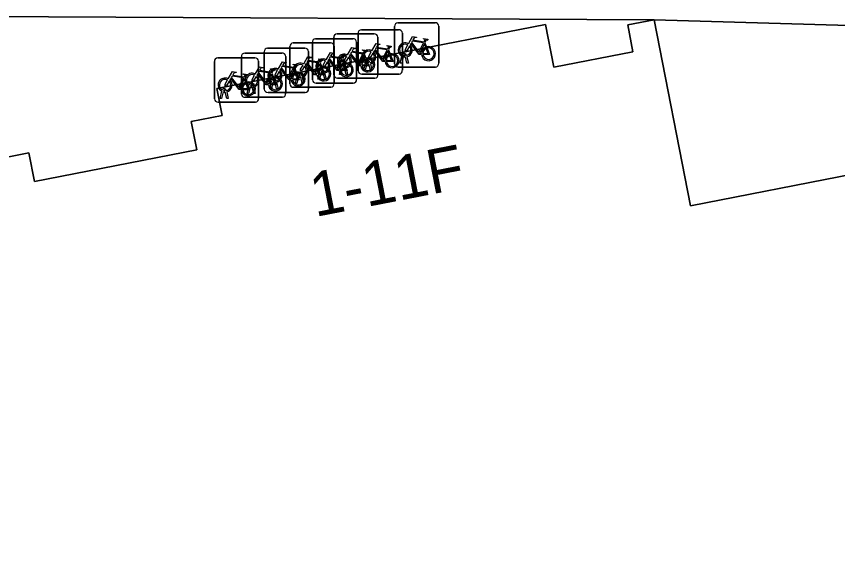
# Model space of a CAD drawing. Extents: x 160377 to 161131, y 383938 to 384853.
# Drawn here: x 160814.34 to 160832.91, y 384807.2 to 384819.75 of the extents above; entities that cross this region are included whole.
import ezdxf

# ---------------------------------------------------------------- set-up
doc = ezdxf.new("R2010")
doc.units = 0
for name, color, linetype in [('IMGEO_Erf', 7, 'Continuous'), ('IMGEO_Fietsenrek', 7, 'Continuous'), ('IMGEO_Pand', 7, 'Continuous'), ('IMGEO_Pand_nummerreeks', 7, 'Continuous'), ('IMGEO_Voetpad_open', 7, 'Continuous')]:
    doc.layers.add(name, color=color, linetype=linetype)

msp = doc.modelspace()

# ---------------------------------------------------------------- linework, layer by layer
at = {"layer": 'IMGEO_Erf'}
msp.add_lwpolyline([(160813.622, 384816.469), (160814.62, 384816.663), (160814.745, 384816.02), (160818.414, 384816.734), (160818.289, 384817.372), (160818.988, 384817.508), (160818.869, 384818.121), (160826.303, 384819.568), (160826.491, 384818.598), (160828.279, 384818.946), (160828.16, 384819.556), (160828.762, 384819.673), (160813.53, 384819.747)], dxfattribs=at)
msp.add_lwpolyline([(160843.625, 384818.467), (160843.595, 384818.621), (160843.055, 384818.516), (160836.023, 384819.459), (160828.762, 384819.673), (160829.579, 384815.47), (160833.283, 384816.191), (160833.188, 384816.68), (160833.589, 384816.759), (160833.499, 384817.226), (160838.826, 384818.262), (160838.932, 384817.715), (160839.509, 384817.827), (160840.062, 384814.986), (160843.784, 384815.71), (160843.66, 384816.346), (160844.534, 384816.516)], close=True, dxfattribs=at)
at = {"layer": 'IMGEO_Fietsenrek'}
for p, q in [((160822.889, 384818.679), (160822.889, 384819.52)), ((160822.889, 384819.52), (160822.889, 384818.679)), ((160822.964, 384819.604), (160823.805, 384819.604)), ((160823.805, 384819.604), (160822.964, 384819.604)), ((160823.889, 384819.529), (160823.889, 384818.688)), ((160823.889, 384818.688), (160823.889, 384819.529)), ((160821.588, 384819.352), (160822.429, 384819.352)), ((160822.429, 384819.352), (160821.588, 384819.352)), ((160822.064, 384818.52), (160822.064, 384819.361)), ((160822.064, 384819.361), (160822.064, 384818.52)), ((160822.139, 384819.445), (160822.98, 384819.445)), ((160822.98, 384819.445), (160822.139, 384819.445)), ((160823.064, 384819.37), (160823.064, 384818.529)), ((160823.064, 384818.529), (160823.064, 384819.37)), ((160820.595, 384819.148), (160821.436, 384819.148)), ((160821.436, 384819.148), (160820.595, 384819.148)), ((160821.029, 384818.317), (160821.029, 384819.158)), ((160821.029, 384819.158), (160821.029, 384818.317)), ((160821.104, 384819.242), (160821.945, 384819.242)), ((160821.945, 384819.242), (160821.104, 384819.242)), ((160821.513, 384818.427), (160821.513, 384819.268)), ((160821.513, 384819.268), (160821.513, 384818.427)), ((160822.029, 384819.167), (160822.029, 384818.326)), ((160822.029, 384818.326), (160822.029, 384819.167)), ((160822.513, 384819.277), (160822.513, 384818.436)), ((160822.513, 384818.436), (160822.513, 384819.277)), ((160823.576, 384819.153), (160823.612, 384819.058)), ((160819.943, 384818.105), (160819.943, 384818.946)), ((160819.943, 384818.946), (160819.943, 384818.105)), ((160820.018, 384819.03), (160820.859, 384819.03)), ((160820.859, 384819.03), (160820.018, 384819.03)), ((160820.52, 384818.223), (160820.52, 384819.064)), ((160820.52, 384819.064), (160820.52, 384818.223)), ((160820.943, 384818.955), (160820.943, 384818.114)), ((160820.943, 384818.114), (160820.943, 384818.955)), ((160821.52, 384819.073), (160821.52, 384818.232)), ((160821.52, 384818.232), (160821.52, 384819.073)), ((160822.751, 384818.994), (160822.787, 384818.899)), ((160818.89, 384818.811), (160819.731, 384818.811)), ((160819.731, 384818.811), (160818.89, 384818.811)), ((160819.426, 384817.994), (160819.426, 384818.835)), ((160819.426, 384818.835), (160819.426, 384817.994)), ((160819.501, 384818.919), (160820.342, 384818.919)), ((160820.342, 384818.919), (160819.501, 384818.919)), ((160820.426, 384818.844), (160820.426, 384818.003)), ((160820.426, 384818.003), (160820.426, 384818.844)), ((160821.716, 384818.791), (160821.752, 384818.696)), ((160822.2, 384818.901), (160822.236, 384818.806)), ((160823.016, 384818.688), (160823.055, 384818.848)), ((160823.085, 384818.836), (160823.05, 384818.688)), ((160823.127, 384818.86), (160823.126, 384818.864)), ((160823.168, 384818.688), (160823.134, 384818.83)), ((160823.158, 384818.871), (160823.159, 384818.864)), ((160823.166, 384818.834), (160823.201, 384818.688)), ((160818.815, 384817.886), (160818.815, 384818.727)), ((160818.815, 384818.727), (160818.815, 384817.886)), ((160819.815, 384818.736), (160819.815, 384817.895)), ((160819.815, 384817.895), (160819.815, 384818.736)), ((160820.63, 384818.579), (160820.666, 384818.484)), ((160821.207, 384818.697), (160821.243, 384818.602)), ((160821.64, 384818.436), (160821.679, 384818.596)), ((160821.709, 384818.584), (160821.674, 384818.436)), ((160821.751, 384818.608), (160821.75, 384818.612)), ((160821.792, 384818.436), (160821.758, 384818.578)), ((160821.782, 384818.619), (160821.783, 384818.612)), ((160821.79, 384818.582), (160821.825, 384818.436)), ((160822.191, 384818.529), (160822.23, 384818.689)), ((160822.26, 384818.677), (160822.225, 384818.529)), ((160822.302, 384818.701), (160822.301, 384818.705)), ((160822.343, 384818.529), (160822.309, 384818.671)), ((160822.333, 384818.712), (160822.334, 384818.705)), ((160822.341, 384818.675), (160822.376, 384818.529)), ((160823.814, 384818.604), (160822.973, 384818.604)), ((160822.973, 384818.604), (160823.814, 384818.604)), ((160823.05, 384818.688), (160823.016, 384818.688)), ((160823.201, 384818.688), (160823.168, 384818.688)), ((160820.113, 384818.468), (160820.149, 384818.373)), ((160820.647, 384818.232), (160820.686, 384818.392)), ((160820.716, 384818.38), (160820.681, 384818.232)), ((160820.758, 384818.404), (160820.757, 384818.408)), ((160820.789, 384818.415), (160820.79, 384818.408)), ((160821.156, 384818.326), (160821.195, 384818.486)), ((160821.225, 384818.474), (160821.19, 384818.326)), ((160821.267, 384818.498), (160821.266, 384818.502)), ((160821.308, 384818.326), (160821.274, 384818.468)), ((160821.298, 384818.509), (160821.299, 384818.502)), ((160821.306, 384818.472), (160821.341, 384818.326)), ((160821.674, 384818.436), (160821.64, 384818.436)), ((160821.825, 384818.436), (160821.792, 384818.436)), ((160822.989, 384818.445), (160822.148, 384818.445)), ((160822.148, 384818.445), (160822.989, 384818.445)), ((160822.225, 384818.529), (160822.191, 384818.529)), ((160822.376, 384818.529), (160822.343, 384818.529)), ((160819.502, 384818.36), (160819.538, 384818.265)), ((160820.07, 384818.114), (160820.109, 384818.274)), ((160820.139, 384818.262), (160820.104, 384818.114)), ((160820.181, 384818.286), (160820.18, 384818.29)), ((160820.222, 384818.114), (160820.188, 384818.256)), ((160820.212, 384818.297), (160820.213, 384818.29)), ((160820.22, 384818.26), (160820.255, 384818.114)), ((160820.681, 384818.232), (160820.647, 384818.232)), ((160820.799, 384818.232), (160820.765, 384818.374)), ((160820.797, 384818.378), (160820.832, 384818.232)), ((160820.832, 384818.232), (160820.799, 384818.232)), ((160821.954, 384818.242), (160821.113, 384818.242)), ((160821.113, 384818.242), (160821.954, 384818.242)), ((160821.19, 384818.326), (160821.156, 384818.326)), ((160821.341, 384818.326), (160821.308, 384818.326)), ((160822.438, 384818.352), (160821.597, 384818.352)), ((160821.597, 384818.352), (160822.438, 384818.352)), ((160818.942, 384817.895), (160818.981, 384818.055)), ((160819.011, 384818.043), (160818.976, 384817.895)), ((160819.053, 384818.067), (160819.052, 384818.071)), ((160819.094, 384817.895), (160819.06, 384818.037)), ((160819.084, 384818.078), (160819.085, 384818.071)), ((160819.092, 384818.041), (160819.127, 384817.895)), ((160819.553, 384818.003), (160819.592, 384818.163)), ((160819.622, 384818.151), (160819.587, 384818.003)), ((160819.664, 384818.175), (160819.663, 384818.179)), ((160819.705, 384818.003), (160819.671, 384818.145)), ((160819.695, 384818.186), (160819.696, 384818.179)), ((160819.703, 384818.149), (160819.738, 384818.003)), ((160820.868, 384818.03), (160820.027, 384818.03)), ((160820.027, 384818.03), (160820.868, 384818.03)), ((160820.104, 384818.114), (160820.07, 384818.114)), ((160820.255, 384818.114), (160820.222, 384818.114)), ((160821.445, 384818.148), (160820.604, 384818.148)), ((160820.604, 384818.148), (160821.445, 384818.148)), ((160818.976, 384817.895), (160818.942, 384817.895)), ((160819.127, 384817.895), (160819.094, 384817.895)), ((160820.351, 384817.919), (160819.51, 384817.919)), ((160819.51, 384817.919), (160820.351, 384817.919)), ((160819.587, 384818.003), (160819.553, 384818.003)), ((160819.738, 384818.003), (160819.705, 384818.003)), ((160819.74, 384817.811), (160818.899, 384817.811)), ((160818.899, 384817.811), (160819.74, 384817.811))]:
    msp.add_line(p, q, dxfattribs=at)
for points in [[(160822.377, 384818.971), (160822.472, 384819.135), (160822.558, 384819.121), (160822.56, 384819.112), (160822.504, 384819.101), (160822.477, 384819.056), (160822.733, 384819.015)], [(160823.202, 384819.13), (160823.297, 384819.294), (160823.383, 384819.28), (160823.385, 384819.271), (160823.329, 384819.26), (160823.302, 384819.215), (160823.558, 384819.174)], [(160823.498, 384818.886), (160823.448, 384818.886), (160823.257, 384819.137), (160823.238, 384819.105)], [(160823.545, 384819.149), (160823.288, 384819.19), (160823.271, 384819.161), (160823.438, 384818.941), (160823.545, 384819.149)], [(160823.593, 384819.051), (160823.563, 384819.128), (160823.454, 384818.91), (160823.497, 384818.91)], [(160823.558, 384819.174), (160823.583, 384819.223), (160823.577, 384819.227), (160823.554, 384819.231), (160823.542, 384819.238), (160823.541, 384819.241), (160823.543, 384819.246), (160823.638, 384819.231), (160823.64, 384819.221), (160823.63, 384819.208), (160823.618, 384819.202), (160823.604, 384819.208), (160823.576, 384819.153)], [(160821.826, 384818.878), (160821.921, 384819.042), (160822.007, 384819.028), (160822.009, 384819.019), (160821.953, 384819.008), (160821.926, 384818.963), (160822.182, 384818.922)], [(160822.169, 384818.897), (160821.912, 384818.938), (160821.895, 384818.909), (160822.062, 384818.689), (160822.169, 384818.897)], [(160822.182, 384818.922), (160822.207, 384818.971), (160822.201, 384818.975), (160822.178, 384818.979), (160822.166, 384818.986), (160822.165, 384818.989), (160822.167, 384818.994), (160822.262, 384818.979), (160822.264, 384818.969), (160822.254, 384818.956), (160822.242, 384818.95), (160822.228, 384818.956), (160822.2, 384818.901)], [(160822.398, 384818.919), (160822.346, 384818.829), (160822.306, 384818.804), (160822.307, 384818.851), (160822.362, 384818.945)], [(160822.673, 384818.727), (160822.623, 384818.727), (160822.432, 384818.978), (160822.413, 384818.946)], [(160822.72, 384818.99), (160822.463, 384819.031), (160822.446, 384819.002), (160822.613, 384818.782), (160822.72, 384818.99)], [(160822.768, 384818.892), (160822.738, 384818.969), (160822.629, 384818.751), (160822.672, 384818.751)], [(160822.733, 384819.015), (160822.758, 384819.064), (160822.752, 384819.068), (160822.729, 384819.072), (160822.717, 384819.079), (160822.716, 384819.082), (160822.718, 384819.087), (160822.813, 384819.072), (160822.815, 384819.062), (160822.805, 384819.049), (160822.793, 384819.043), (160822.779, 384819.049), (160822.751, 384818.994)], [(160823.223, 384819.078), (160823.171, 384818.988), (160823.131, 384818.963), (160823.132, 384819.01), (160823.187, 384819.104)], [(160823.527, 384818.91), (160823.647, 384818.909), (160823.603, 384819.023)], [(160823.623, 384819.03), (160823.678, 384818.885), (160823.528, 384818.885)], [(160820.833, 384818.674), (160820.928, 384818.838), (160821.014, 384818.824), (160821.016, 384818.815), (160820.96, 384818.804), (160820.933, 384818.759), (160821.189, 384818.718)], [(160821.189, 384818.718), (160821.214, 384818.767), (160821.208, 384818.771), (160821.185, 384818.775), (160821.173, 384818.782), (160821.172, 384818.785), (160821.174, 384818.79), (160821.269, 384818.775), (160821.271, 384818.765), (160821.261, 384818.752), (160821.249, 384818.746), (160821.235, 384818.752), (160821.207, 384818.697)], [(160821.342, 384818.768), (160821.437, 384818.932), (160821.523, 384818.918), (160821.525, 384818.909), (160821.469, 384818.898), (160821.442, 384818.853), (160821.698, 384818.812)], [(160821.638, 384818.524), (160821.588, 384818.524), (160821.397, 384818.775), (160821.378, 384818.743)], [(160821.685, 384818.787), (160821.428, 384818.828), (160821.411, 384818.799), (160821.578, 384818.579), (160821.685, 384818.787)], [(160821.733, 384818.689), (160821.703, 384818.766), (160821.594, 384818.548), (160821.637, 384818.548)], [(160821.698, 384818.812), (160821.723, 384818.861), (160821.717, 384818.865), (160821.694, 384818.869), (160821.682, 384818.876), (160821.681, 384818.879), (160821.683, 384818.884), (160821.778, 384818.869), (160821.78, 384818.859), (160821.77, 384818.846), (160821.758, 384818.84), (160821.744, 384818.846), (160821.716, 384818.791)], [(160821.847, 384818.826), (160821.795, 384818.736), (160821.755, 384818.711), (160821.756, 384818.758), (160821.811, 384818.852)], [(160822.122, 384818.634), (160822.072, 384818.634), (160821.881, 384818.885), (160821.862, 384818.853)], [(160822.217, 384818.799), (160822.187, 384818.876), (160822.078, 384818.658), (160822.121, 384818.658)], [(160822.151, 384818.658), (160822.271, 384818.657), (160822.227, 384818.771)], [(160822.247, 384818.778), (160822.302, 384818.633), (160822.152, 384818.633)], [(160822.702, 384818.751), (160822.822, 384818.75), (160822.778, 384818.864)], [(160822.798, 384818.871), (160822.853, 384818.726), (160822.703, 384818.726)], [(160819.739, 384818.445), (160819.834, 384818.609), (160819.92, 384818.595), (160819.922, 384818.586), (160819.866, 384818.575), (160819.839, 384818.53), (160820.095, 384818.489)], [(160820.256, 384818.556), (160820.351, 384818.72), (160820.437, 384818.706), (160820.439, 384818.697), (160820.383, 384818.686), (160820.356, 384818.641), (160820.612, 384818.6)], [(160820.599, 384818.575), (160820.342, 384818.616), (160820.325, 384818.587), (160820.492, 384818.367), (160820.599, 384818.575)], [(160820.612, 384818.6), (160820.637, 384818.649), (160820.631, 384818.653), (160820.608, 384818.657), (160820.596, 384818.664), (160820.595, 384818.667), (160820.597, 384818.672), (160820.692, 384818.657), (160820.694, 384818.647), (160820.684, 384818.634), (160820.672, 384818.628), (160820.658, 384818.634), (160820.63, 384818.579)], [(160820.854, 384818.622), (160820.802, 384818.532), (160820.762, 384818.507), (160820.763, 384818.554), (160820.818, 384818.648)], [(160821.129, 384818.43), (160821.079, 384818.43), (160820.888, 384818.681), (160820.869, 384818.649)], [(160821.176, 384818.693), (160820.919, 384818.734), (160820.902, 384818.705), (160821.069, 384818.485), (160821.176, 384818.693)], [(160821.224, 384818.595), (160821.194, 384818.672), (160821.085, 384818.454), (160821.128, 384818.454)], [(160821.158, 384818.454), (160821.278, 384818.453), (160821.234, 384818.567)], [(160821.254, 384818.574), (160821.309, 384818.429), (160821.159, 384818.429)], [(160821.363, 384818.716), (160821.311, 384818.626), (160821.271, 384818.601), (160821.272, 384818.648), (160821.327, 384818.742)], [(160821.667, 384818.548), (160821.787, 384818.547), (160821.743, 384818.661)], [(160821.763, 384818.668), (160821.818, 384818.523), (160821.668, 384818.523)], [(160819.128, 384818.337), (160819.223, 384818.501), (160819.309, 384818.487), (160819.311, 384818.478), (160819.255, 384818.467), (160819.228, 384818.422), (160819.484, 384818.381)], [(160819.471, 384818.356), (160819.214, 384818.397), (160819.197, 384818.368), (160819.364, 384818.148), (160819.471, 384818.356)], [(160819.484, 384818.381), (160819.509, 384818.43), (160819.503, 384818.434), (160819.48, 384818.438), (160819.468, 384818.445), (160819.467, 384818.448), (160819.469, 384818.453), (160819.564, 384818.438), (160819.566, 384818.428), (160819.556, 384818.415), (160819.544, 384818.409), (160819.53, 384818.415), (160819.502, 384818.36)], [(160819.76, 384818.393), (160819.708, 384818.303), (160819.668, 384818.278), (160819.669, 384818.325), (160819.724, 384818.419)], [(160820.035, 384818.201), (160819.985, 384818.201), (160819.794, 384818.452), (160819.775, 384818.42)], [(160820.082, 384818.464), (160819.825, 384818.505), (160819.808, 384818.476), (160819.975, 384818.256), (160820.082, 384818.464)], [(160820.13, 384818.366), (160820.1, 384818.443), (160819.991, 384818.225), (160820.034, 384818.225)], [(160820.095, 384818.489), (160820.12, 384818.538), (160820.114, 384818.542), (160820.091, 384818.546), (160820.079, 384818.553), (160820.078, 384818.556), (160820.08, 384818.561), (160820.175, 384818.546), (160820.177, 384818.536), (160820.167, 384818.523), (160820.155, 384818.517), (160820.141, 384818.523), (160820.113, 384818.468)], [(160820.277, 384818.504), (160820.225, 384818.414), (160820.185, 384818.389), (160820.186, 384818.436), (160820.241, 384818.53)], [(160820.552, 384818.312), (160820.502, 384818.312), (160820.311, 384818.563), (160820.292, 384818.531)], [(160820.647, 384818.477), (160820.617, 384818.554), (160820.508, 384818.336), (160820.551, 384818.336)], [(160820.581, 384818.336), (160820.701, 384818.335), (160820.657, 384818.449)], [(160820.677, 384818.456), (160820.732, 384818.311), (160820.582, 384818.311)], [(160819.149, 384818.285), (160819.097, 384818.195), (160819.057, 384818.17), (160819.058, 384818.217), (160819.113, 384818.311)], [(160819.424, 384818.093), (160819.374, 384818.093), (160819.183, 384818.344), (160819.164, 384818.312)], [(160819.519, 384818.258), (160819.489, 384818.335), (160819.38, 384818.117), (160819.423, 384818.117)], [(160819.453, 384818.117), (160819.573, 384818.116), (160819.529, 384818.23)], [(160819.549, 384818.237), (160819.604, 384818.092), (160819.454, 384818.092)], [(160820.064, 384818.225), (160820.184, 384818.224), (160820.14, 384818.338)], [(160820.16, 384818.345), (160820.215, 384818.2), (160820.065, 384818.2)]]:
    msp.add_lwpolyline(points, dxfattribs=at)
for centre, radius, start, end in [((160822.967, 384819.526), 0.0779, 92.4484, 184.2845), ((160822.967, 384819.526), 0.0779, 92.4484, 184.2845), ((160823.811, 384819.526), 0.0779, 2.4484, 94.2845), ((160823.811, 384819.526), 0.0779, 2.4484, 94.2845), ((160821.591, 384819.274), 0.0779, 92.4484, 184.2845), ((160821.591, 384819.274), 0.0779, 92.4484, 184.2845), ((160822.142, 384819.367), 0.0779, 92.4484, 184.2845), ((160822.142, 384819.367), 0.0779, 92.4484, 184.2845), ((160822.435, 384819.274), 0.0779, 2.4484, 94.2845), ((160822.435, 384819.274), 0.0779, 2.4484, 94.2845), ((160822.986, 384819.367), 0.0779, 2.4484, 94.2845), ((160822.986, 384819.367), 0.0779, 2.4484, 94.2845), ((160820.598, 384819.07), 0.0779, 92.4484, 184.2845), ((160820.598, 384819.07), 0.0779, 92.4484, 184.2845), ((160821.107, 384819.164), 0.0779, 92.4484, 184.2845), ((160821.107, 384819.164), 0.0779, 92.4484, 184.2845), ((160821.442, 384819.07), 0.0779, 2.4484, 94.2845), ((160821.442, 384819.07), 0.0779, 2.4484, 94.2845), ((160821.951, 384819.164), 0.0779, 2.4484, 94.2845), ((160821.951, 384819.164), 0.0779, 2.4484, 94.2845), ((160823.129, 384818.989), 0.159, 62.6766, 242.1369), ((160820.021, 384818.952), 0.0779, 92.4484, 184.2845), ((160820.021, 384818.952), 0.0779, 92.4484, 184.2845), ((160820.865, 384818.952), 0.0779, 2.4484, 94.2845), ((160820.865, 384818.952), 0.0779, 2.4484, 94.2845), ((160822.304, 384818.83), 0.159, 62.6766, 242.1369), ((160822.304, 384818.83), 0.129, 63.3192, 238.903), ((160822.304, 384818.83), 0.159, 283.5766, 46.6042), ((160823.129, 384818.989), 0.129, 63.3192, 238.903), ((160823.129, 384818.989), 0.129, 283.6043, 43.4302), ((160823.129, 384818.989), 0.159, 283.5766, 46.6042), ((160823.656, 384818.905), 0.159, 113.3408, 178.3217), ((160823.656, 384818.905), 0.159, 187.0065, 105.7708), ((160823.656, 384818.905), 0.129, 113.923, 177.9556), ((160823.656, 384818.905), 0.129, 188.6715, 104.5883), ((160818.893, 384818.733), 0.0779, 92.4484, 184.2845), ((160818.893, 384818.733), 0.0779, 92.4484, 184.2845), ((160819.504, 384818.841), 0.0779, 92.4484, 184.2845), ((160819.504, 384818.841), 0.0779, 92.4484, 184.2845), ((160819.737, 384818.733), 0.0779, 2.4484, 94.2845), ((160819.737, 384818.733), 0.0779, 2.4484, 94.2845), ((160820.348, 384818.841), 0.0779, 2.4484, 94.2845), ((160820.348, 384818.841), 0.0779, 2.4484, 94.2845), ((160821.269, 384818.627), 0.159, 62.6766, 242.1369), ((160821.269, 384818.627), 0.129, 63.3192, 238.903), ((160821.753, 384818.737), 0.159, 62.6766, 242.1369), ((160821.753, 384818.737), 0.129, 63.3192, 238.903), ((160821.753, 384818.737), 0.129, 283.6043, 43.4302), ((160821.753, 384818.737), 0.159, 283.5766, 46.6042), ((160822.28, 384818.653), 0.159, 113.3408, 178.3217), ((160822.28, 384818.653), 0.159, 187.0065, 105.7708), ((160822.28, 384818.653), 0.129, 113.923, 177.9556), ((160822.28, 384818.653), 0.129, 188.6715, 104.5883), ((160822.284, 384818.701), 0.0499, 12.8025, 158.6934), ((160822.304, 384818.83), 0.129, 283.6043, 43.4302), ((160822.831, 384818.746), 0.159, 113.3408, 178.3217), ((160822.831, 384818.746), 0.159, 187.0065, 105.7708), ((160822.831, 384818.746), 0.129, 113.923, 177.9556), ((160822.831, 384818.746), 0.129, 188.6715, 104.5883), ((160823.109, 384818.86), 0.0499, 12.8025, 158.6934), ((160823.129, 384818.989), 0.159, 253.9967, 271.7867), ((160823.109, 384818.86), 0.0174, 12.8025, 163.4502), ((160823.129, 384818.989), 0.129, 253.415, 269.0204), ((160820.183, 384818.415), 0.159, 62.6766, 242.1369), ((160820.76, 384818.533), 0.159, 62.6766, 242.1369), ((160820.76, 384818.533), 0.129, 63.3192, 238.903), ((160820.76, 384818.533), 0.129, 283.6043, 43.4302), ((160820.76, 384818.533), 0.159, 283.5766, 46.6042), ((160821.287, 384818.449), 0.159, 113.3408, 178.3217), ((160821.287, 384818.449), 0.159, 187.0065, 105.7708), ((160821.287, 384818.449), 0.129, 113.923, 177.9556), ((160821.287, 384818.449), 0.129, 188.6715, 104.5883), ((160821.269, 384818.627), 0.129, 283.6043, 43.4302), ((160821.269, 384818.627), 0.159, 283.5766, 46.6042), ((160821.796, 384818.543), 0.159, 113.3408, 178.3217), ((160821.796, 384818.543), 0.159, 187.0065, 105.7708), ((160821.796, 384818.543), 0.129, 113.923, 177.9556), ((160821.796, 384818.543), 0.129, 188.6715, 104.5883), ((160821.733, 384818.608), 0.0499, 12.8025, 158.6934), ((160821.753, 384818.737), 0.159, 253.9967, 271.7867), ((160821.733, 384818.608), 0.0174, 12.8025, 163.4502), ((160821.753, 384818.737), 0.129, 253.415, 269.0204), ((160822.304, 384818.83), 0.159, 253.9967, 271.7867), ((160822.284, 384818.701), 0.0174, 12.8025, 163.4502), ((160822.304, 384818.83), 0.129, 253.415, 269.0204), ((160822.967, 384818.682), 0.0779, 182.4484, 274.2845), ((160822.967, 384818.682), 0.0779, 182.4484, 274.2845), ((160823.811, 384818.682), 0.0779, 272.4484, 4.2845), ((160823.811, 384818.682), 0.0779, 272.4484, 4.2845), ((160819.666, 384818.304), 0.159, 62.6766, 242.1369), ((160819.666, 384818.304), 0.129, 63.3192, 238.903), ((160819.666, 384818.304), 0.129, 283.6043, 43.4302), ((160819.666, 384818.304), 0.159, 283.5766, 46.6042), ((160820.183, 384818.415), 0.129, 63.3192, 238.903), ((160820.183, 384818.415), 0.129, 283.6043, 43.4302), ((160820.183, 384818.415), 0.159, 283.5766, 46.6042), ((160820.71, 384818.331), 0.159, 113.3408, 178.3217), ((160820.71, 384818.331), 0.159, 187.0065, 105.7708), ((160820.71, 384818.331), 0.129, 113.923, 177.9556), ((160820.71, 384818.331), 0.129, 188.6715, 104.5883), ((160820.74, 384818.404), 0.0499, 12.8025, 158.6934), ((160820.76, 384818.533), 0.159, 253.9967, 271.7867), ((160820.74, 384818.404), 0.0174, 12.8025, 163.4502), ((160820.76, 384818.533), 0.129, 253.415, 269.0204), ((160821.249, 384818.498), 0.0499, 12.8025, 158.6934), ((160821.269, 384818.627), 0.159, 253.9967, 271.7867), ((160821.249, 384818.498), 0.0174, 12.8025, 163.4502), ((160821.269, 384818.627), 0.129, 253.415, 269.0204), ((160821.591, 384818.43), 0.0779, 182.4484, 274.2845), ((160821.591, 384818.43), 0.0779, 182.4484, 274.2845), ((160822.142, 384818.523), 0.0779, 182.4484, 274.2845), ((160822.142, 384818.523), 0.0779, 182.4484, 274.2845), ((160822.435, 384818.43), 0.0779, 272.4484, 4.2845), ((160822.435, 384818.43), 0.0779, 272.4484, 4.2845), ((160822.986, 384818.523), 0.0779, 272.4484, 4.2845), ((160822.986, 384818.523), 0.0779, 272.4484, 4.2845), ((160819.055, 384818.196), 0.159, 62.6766, 242.1369), ((160819.055, 384818.196), 0.129, 63.3192, 238.903), ((160819.055, 384818.196), 0.129, 283.6043, 43.4302), ((160819.055, 384818.196), 0.159, 283.5766, 46.6042), ((160819.582, 384818.112), 0.159, 113.3408, 178.3217), ((160819.582, 384818.112), 0.159, 187.0065, 105.7708), ((160819.582, 384818.112), 0.129, 113.923, 177.9556), ((160819.582, 384818.112), 0.129, 188.6715, 104.5883), ((160819.646, 384818.175), 0.0499, 12.8025, 158.6934), ((160820.193, 384818.22), 0.159, 113.3408, 178.3217), ((160820.193, 384818.22), 0.159, 187.0065, 105.7708), ((160820.193, 384818.22), 0.129, 113.923, 177.9556), ((160820.193, 384818.22), 0.129, 188.6715, 104.5883), ((160820.163, 384818.286), 0.0499, 12.8025, 158.6934), ((160820.183, 384818.415), 0.159, 253.9967, 271.7867), ((160820.163, 384818.286), 0.0174, 12.8025, 163.4502), ((160820.183, 384818.415), 0.129, 253.415, 269.0204), ((160820.598, 384818.226), 0.0779, 182.4484, 274.2845), ((160820.598, 384818.226), 0.0779, 182.4484, 274.2845), ((160821.107, 384818.32), 0.0779, 182.4484, 274.2845), ((160821.107, 384818.32), 0.0779, 182.4484, 274.2845), ((160821.442, 384818.226), 0.0779, 272.4484, 4.2845), ((160821.442, 384818.226), 0.0779, 272.4484, 4.2845), ((160821.951, 384818.32), 0.0779, 272.4484, 4.2845), ((160821.951, 384818.32), 0.0779, 272.4484, 4.2845), ((160819.035, 384818.067), 0.0499, 12.8025, 158.6934), ((160819.055, 384818.196), 0.159, 253.9967, 271.7867), ((160819.035, 384818.067), 0.0174, 12.8025, 163.4502), ((160819.055, 384818.196), 0.129, 253.415, 269.0204), ((160819.666, 384818.304), 0.159, 253.9967, 271.7867), ((160819.646, 384818.175), 0.0174, 12.8025, 163.4502), ((160819.666, 384818.304), 0.129, 253.415, 269.0204), ((160820.021, 384818.108), 0.0779, 182.4484, 274.2845), ((160820.021, 384818.108), 0.0779, 182.4484, 274.2845), ((160820.865, 384818.108), 0.0779, 272.4484, 4.2845), ((160820.865, 384818.108), 0.0779, 272.4484, 4.2845), ((160818.893, 384817.889), 0.0779, 182.4484, 274.2845), ((160818.893, 384817.889), 0.0779, 182.4484, 274.2845), ((160819.504, 384817.997), 0.0779, 182.4484, 274.2845), ((160819.504, 384817.997), 0.0779, 182.4484, 274.2845), ((160819.737, 384817.889), 0.0779, 272.4484, 4.2845), ((160819.737, 384817.889), 0.0779, 272.4484, 4.2845), ((160820.348, 384817.997), 0.0779, 272.4484, 4.2845), ((160820.348, 384817.997), 0.0779, 272.4484, 4.2845)]:
    msp.add_arc(centre, radius, start, end, dxfattribs=at)
at = {"layer": 'IMGEO_Pand'}
msp.add_lwpolyline([(160833.283, 384816.191), (160829.579, 384815.47), (160828.762, 384819.673), (160828.16, 384819.556), (160828.279, 384818.946), (160826.491, 384818.598), (160826.303, 384819.568), (160818.869, 384818.121), (160818.988, 384817.508), (160818.289, 384817.372), (160818.414, 384816.734), (160814.745, 384816.02), (160814.62, 384816.663), (160813.622, 384816.469)], dxfattribs=at)
at = {"layer": 'IMGEO_Voetpad_open'}
msp.add_lwpolyline([(160743.83, 384808.209), (160743.867, 384807.97), (160744.007, 384807.202), (160746.454, 384807.632), (160745.8, 384810.877), (160752.223, 384812.191), (160758.73, 384813.523), (160758.766, 384813.349), (160771.714, 384815.811), (160778.482, 384816.934), (160783.018, 384817.545), (160789.334, 384818.35), (160794.404, 384818.834), (160809.384, 384819.592), (160813.53, 384819.747), (160828.762, 384819.673), (160836.023, 384819.459), (160843.055, 384818.516), (160843.595, 384818.621), (160843.625, 384818.467)], dxfattribs=at)

# ---------------------------------------------------------------- texts
at = {"layer": 'IMGEO_Pand_nummerreeks'}
msp.add_text('1-11F', height=1, rotation=11.0147, dxfattribs=at).set_placement((160821.091, 384815.213))

doc.saveas('drawing.dxf')
